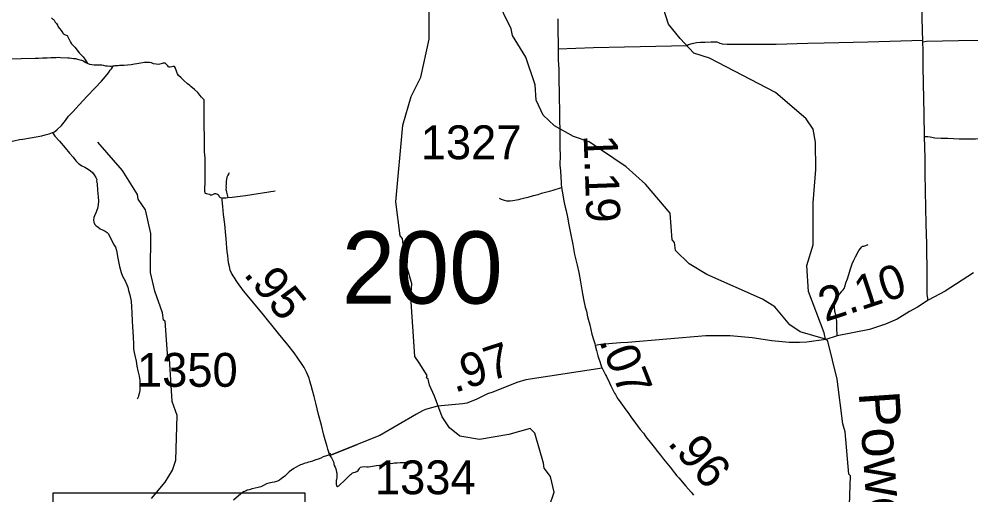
# Model space of a CAD drawing. Extents: x 2290615 to 2522933, y 819489 to 1012715.
# Drawn here: x 2306578 to 2320636, y 894861 to 901886 of the extents above; entities that cross this region are included whole.
import ezdxf

# ---------------------------------------------------------------- set-up
doc = ezdxf.new("R2010")
doc.units = 0
for name, color, linetype in [('Exist Hydrographic Creek Single Shore', 7, 'Continuous'), ('Exist Hydrographic Creek Single Shore Label', 7, 'Continuous'), ('Exist Hydrographic Misc Water Feature', 7, 'Continuous'), ('Exist Road Non-System Type 51', 7, 'Continuous'), ('Exist Road Secondary Mileage Hundredths English Label', 7, 'Continuous'), ('Exist Road Secondary Structure Standard Bridge Number Label', 7, 'Continuous'), ('Exist Road Secondary Type 51 Attributed', 7, 'Continuous'), ('Exist Road Secondary Type 51 Number Label', 7, 'Continuous')]:
    doc.layers.add(name, color=color, linetype=linetype)

msp = doc.modelspace()

# ---------------------------------------------------------------- linework, layer by layer
at = {"layer": 'Exist Hydrographic Creek Single Shore'}
for points in [[(2314407, 894686), (2314479, 894902), (2314427, 895133), (2314334, 895257), (2314325, 895332), (2314195, 895774), (2314128, 895840), (2313812, 895755), (2313380, 895681), (2313088, 895728), (2312936, 895853), (2312826, 896016), (2312715, 896317), (2312638, 896481), (2312621, 896572), (2312595, 896591), (2312603, 896624), (2312485, 896813), (2312425, 896905), (2312366, 897786), (2312381, 897977), (2312277, 898337), (2312240, 898644), (2312206, 898685), (2312142, 899185), (2312247, 900318), (2312367, 900743), (2312514, 901028), (2312633, 901588), (2312635, 902139)], [(2318487, 897161), (2318470, 897252), (2318238, 897866), (2318210, 898249), (2318306, 898552), (2318307, 899175), (2318343, 899666), (2318339, 900066), (2318305, 900258), (2318202, 900415), (2317748, 900803), (2316776, 901308), (2316542, 901381), (2316340, 901596), (2316171, 901809), (2316059, 902149)], [(2320957, 890658), (2320539, 890802), (2320271, 890942), (2320111, 891080), (2319942, 891345), (2319333, 892046), (2319223, 892304), (2319085, 892777), (2318888, 893951), (2318846, 894015), (2318820, 894132), (2318859, 895141), (2318834, 895166), (2318777, 895791), (2318742, 895908), (2318660, 896570), (2318521, 897129), (2318487, 897161)]]:
    msp.add_lwpolyline(points, dxfattribs=at)
at = {"layer": 'Exist Hydrographic Misc Water Feature'}
for points in [[(2318487, 897161), (2318112, 897267), (2317960, 897372), (2317740, 897636), (2317556, 897749), (2316736, 898116), (2316476, 898273), (2316274, 898471), (2316256, 898586), (2316222, 898627), (2316193, 899019), (2315830, 899448), (2315544, 899702), (2314999, 900073), (2314764, 900152), (2314488, 900308), (2314320, 900466), (2314217, 900688), (2314198, 900914), (2314060, 901322), (2313865, 901642), (2313848, 901743), (2313626, 902200), (2313548, 902449)], [(2308533, 894806), (2308738, 895047), (2308845, 895226), (2308893, 895375), (2308911, 896033), (2308842, 896240), (2308802, 896875), (2308777, 896880), (2308738, 897424), (2308713, 897439), (2308695, 897547), (2308583, 897870), (2308522, 898143), (2308524, 898721), (2308445, 899069), (2308335, 899225), (2308326, 899294), (2308106, 899649), (2307743, 900068)]]:
    msp.add_lwpolyline(points, dxfattribs=at)
at = {"layer": 'Exist Road Non-System Type 51'}
msp.add_line((2319925, 901550), (2319924, 901575), dxfattribs=at)
for points in [[(2319924, 901575), (2319922, 901708), (2319916, 901919), (2319907, 902223), (2319897, 903177), (2319881, 903825), (2319871, 904414), (2319857, 905134), (2319848, 905518), (2319839, 905962), (2319831, 906556), (2319822, 906772)], [(2307058, 901903), (2307077, 901885), (2307086, 901878), (2307096, 901869), (2307111, 901841), (2307114, 901841), (2307130, 901818), (2307144, 901793), (2307158, 901769), (2307174, 901744), (2307202, 901718), (2307211, 901702), (2307223, 901677), (2307241, 901662), (2307272, 901648), (2307287, 901641), (2307301, 901624), (2307339, 901546), (2307354, 901521), (2307376, 901496), (2307404, 901471), (2307468, 901389), (2307527, 901328), (2307559, 901281), (2307588, 901228)], [(2314540, 901448), (2315060, 901465), (2315520, 901476), (2316213, 901491), (2316441, 901496), (2316465, 901509), (2316519, 901526), (2316581, 901541), (2316642, 901544), (2316709, 901546), (2316801, 901548), (2316884, 901548), (2316908, 901541), (2316928, 901531), (2316961, 901522), (2317033, 901517), (2317510, 901513), (2317757, 901517), (2318226, 901528), (2318466, 901535), (2319111, 901550), (2319924, 901575)], [(2319925, 901550), (2319980, 901561), (2320451, 901568), (2321195, 901581), (2322286, 901597), (2322402, 901597)], [(2319949, 900149), (2319945, 900487), (2319934, 900936), (2319930, 901187), (2319928, 901423), (2319925, 901550)], [(2307588, 901228), (2307553, 901246), (2307537, 901257), (2307518, 901267), (2307504, 901273), (2307482, 901280), (2307448, 901288), (2307417, 901296), (2307383, 901299), (2307353, 901305), (2307325, 901307), (2307299, 901308), (2307189, 901315), (2307157, 901317), (2307129, 901315), (2307099, 901312), (2307071, 901314), (2307047, 901312), (2306993, 901309), (2306924, 901306), (2306868, 901304), (2306818, 901303), (2306612, 901299), (2306472, 901291)], [(2307961, 901188), (2307936, 901187), (2307917, 901187), (2307883, 901188), (2307859, 901189), (2307824, 901199), (2307802, 901204), (2307769, 901206), (2307750, 901207), (2307734, 901205), (2307714, 901206), (2307703, 901206), (2307686, 901205), (2307653, 901208), (2307622, 901215), (2307588, 901228)], [(2309578, 899241), (2309557, 899245), (2309548, 899251), (2309539, 899262), (2309532, 899274), (2309524, 899285), (2309511, 899295), (2309499, 899301), (2309482, 899307), (2309466, 899304), (2309453, 899300), (2309437, 899291), (2309420, 899287), (2309408, 899287), (2309394, 899294), (2309367, 899301), (2309347, 899304), (2309334, 899309), (2309329, 899315), (2309325, 899326), (2309321, 899342), (2309323, 899383), (2309327, 899468), (2309327, 899556), (2309328, 899652), (2309328, 899829), (2309321, 899893), (2309317, 899917), (2309315, 899936), (2309317, 900135), (2309312, 900320), (2309312, 900504), (2309310, 900631), (2309312, 900679), (2309312, 900691), (2309306, 900699), (2309298, 900709), (2309274, 900734), (2309250, 900761), (2309217, 900803), (2309171, 900844), (2309114, 900889), (2309099, 900904), (2309065, 900930), (2309010, 900979), (2308970, 901020), (2308935, 901052), (2308920, 901076), (2308907, 901103), (2308900, 901131), (2308890, 901155), (2308882, 901172), (2308874, 901183), (2308866, 901186), (2308856, 901184), (2308836, 901180), (2308810, 901176), (2308796, 901177), (2308786, 901182), (2308777, 901193), (2308752, 901218), (2308736, 901234), (2308725, 901234), (2308707, 901232), (2308676, 901222), (2308638, 901216), (2308604, 901218), (2308564, 901226), (2308534, 901238), (2308504, 901242), (2308474, 901246), (2308429, 901243), (2308376, 901232), (2308319, 901222), (2308282, 901218), (2308234, 901211), (2308182, 901205), (2308126, 901199), (2308091, 901200), (2308063, 901202), (2308043, 901197), (2308023, 901194), (2308006, 901194), (2307993, 901193), (2307978, 901192), (2307961, 901188)], [(2307072, 900209), (2307100, 900222), (2307141, 900257), (2307203, 900314), (2307264, 900388), (2307309, 900451), (2307371, 900516), (2307468, 900621), (2307585, 900749), (2307696, 900864), (2307794, 900969), (2307856, 901039), (2307901, 901093), (2307926, 901129), (2307944, 901153), (2307956, 901173), (2307961, 901188)], [(2321409, 900263), (2321323, 900246), (2321220, 900217), (2321114, 900193), (2321034, 900176), (2320956, 900151), (2320899, 900141), (2320855, 900130), (2320813, 900122), (2320767, 900115), (2320705, 900111), (2320596, 900113), (2320463, 900111), (2320292, 900120), (2320195, 900124), (2320103, 900128), (2320031, 900143), (2320000, 900147), (2319949, 900149)], [(2305939, 899992), (2306028, 900008), (2306231, 900036), (2306499, 900089), (2306583, 900108), (2306636, 900114), (2306748, 900130), (2306831, 900145), (2306915, 900162), (2306965, 900175), (2307022, 900190), (2307072, 900209)], [(2307072, 900209), (2307108, 900159), (2307175, 900081), (2307261, 899984), (2307323, 899906), (2307376, 899846), (2307417, 899794), (2307442, 899766), (2307460, 899749), (2307484, 899732), (2307507, 899718), (2307549, 899698), (2307597, 899669), (2307636, 899644), (2307665, 899620), (2307688, 899588), (2307714, 899549), (2307725, 899515), (2307724, 899496), (2307732, 899454), (2307739, 899362), (2307749, 899259), (2307752, 899197), (2307749, 899145), (2307739, 899091), (2307713, 899025), (2307693, 898983), (2307683, 898957), (2307679, 898916), (2307683, 898888), (2307700, 898852), (2307719, 898835), (2307744, 898816), (2307778, 898791), (2307811, 898776), (2307852, 898752), (2307881, 898734), (2307900, 898713), (2307920, 898673), (2307945, 898626), (2307975, 898564), (2308001, 898518), (2308018, 898469), (2308037, 898356), (2308050, 898281), (2308060, 898232), (2308085, 898146), (2308107, 898088), (2308145, 898023), (2308170, 897963), (2308187, 897926), (2308194, 897879), (2308212, 897814), (2308232, 897723), (2308241, 897637), (2308244, 897550), (2308251, 897425), (2308252, 897346), (2308265, 897196), (2308269, 897085), (2308271, 897018), (2308280, 896965), (2308290, 896920), (2308307, 896834), (2308319, 896764), (2308332, 896694), (2308353, 896614), (2308363, 896552), (2308361, 896471), (2308360, 896404), (2308353, 896360), (2308343, 896324), (2308338, 896305), (2308322, 896274)], [(2320006, 897734), (2319989, 897821), (2319987, 898098), (2319982, 898568), (2319975, 898856), (2319965, 899351), (2319959, 899606), (2319957, 899836), (2319949, 900149)], [(2309681, 899617), (2309675, 899606), (2309660, 899583), (2309648, 899553), (2309642, 899517), (2309637, 899493), (2309636, 899468), (2309637, 899441), (2309634, 899419), (2309635, 899397), (2309633, 899371), (2309638, 899353), (2309642, 899328), (2309653, 899289), (2309662, 899250)], [(2313670, 899243), (2313700, 899225), (2313740, 899210), (2313777, 899204), (2313804, 899203), (2313829, 899203), (2313872, 899207), (2313923, 899215), (2313957, 899224), (2313990, 899230), (2314045, 899245), (2314099, 899258), (2314174, 899279), (2314242, 899298), (2314295, 899314), (2314352, 899328), (2314392, 899341), (2314431, 899349), (2314464, 899359), (2314588, 899398)], [(2318658, 897207), (2318659, 897246), (2318653, 897296), (2318654, 897341), (2318655, 897388), (2318655, 897428), (2318647, 897476), (2318638, 897517), (2318625, 897571), (2318618, 897642), (2318620, 897692), (2318627, 897728), (2318635, 897744), (2318645, 897761), (2318657, 897777), (2318677, 897803), (2318704, 897835), (2318730, 897868), (2318746, 897888), (2318761, 897910), (2318776, 897947), (2318789, 897991), (2318811, 898053), (2318830, 898114), (2318857, 898200), (2318882, 898274), (2318906, 898327), (2318932, 898376), (2318982, 898469), (2319007, 898505), (2319019, 898520), (2319032, 898531), (2319043, 898534), (2319052, 898535), (2319084, 898545), (2319118, 898556)], [(2311166, 895457), (2311157, 895454), (2311146, 895449), (2311120, 895438), (2311071, 895421), (2311033, 895405), (2310994, 895387), (2310946, 895372), (2310914, 895360), (2310876, 895349), (2310851, 895343), (2310827, 895334), (2310789, 895324), (2310753, 895310), (2310734, 895304), (2310706, 895290), (2310672, 895272), (2310637, 895249), (2310604, 895227), (2310568, 895200), (2310539, 895172), (2310502, 895136), (2310471, 895113), (2310451, 895097), (2310423, 895080), (2310397, 895064), (2310381, 895060), (2310346, 895050), (2310318, 895045), (2310269, 895033), (2310234, 895023), (2310188, 894999), (2310147, 894981), (2310109, 894969), (2310067, 894960), (2310021, 894950), (2309979, 894936), (2309949, 894929), (2309930, 894921), (2309895, 894905), (2309856, 894878), (2309743, 894783)], [(2311166, 895457), (2311174, 895470), (2311174, 895470), (2311179, 895482)], [(2311166, 895457), (2311169, 895444), (2311177, 895430), (2311190, 895407), (2311208, 895380), (2311220, 895349), (2311233, 895297), (2311245, 895273), (2311255, 895245), (2311263, 895223), (2311266, 895199), (2311270, 895181), (2311272, 895159), (2311270, 895135), (2311269, 895117), (2311265, 895091), (2311261, 895073), (2311259, 895055), (2311260, 895021), (2311266, 894997), (2311274, 894987), (2311280, 894986), (2311290, 894988), (2311300, 894994), (2311324, 895018), (2311369, 895058), (2311409, 895097), (2311434, 895124), (2311458, 895147), (2311475, 895162), (2311490, 895174), (2311500, 895181), (2311508, 895185), (2311518, 895191), (2311540, 895197), (2311554, 895203), (2311569, 895209), (2311585, 895224), (2311604, 895249), (2311611, 895260), (2311623, 895271), (2311647, 895276), (2311680, 895279), (2311715, 895278), (2311737, 895278), (2311858, 895294), (2311900, 895298), (2311938, 895304), (2312018, 895317), (2312052, 895324), (2312098, 895330), (2312124, 895334), (2312162, 895337), (2312208, 895339), (2312228, 895340), (2312262, 895342), (2312286, 895342), (2312314, 895352), (2312328, 895353), (2312341, 895357), (2312352, 895363)]]:
    msp.add_lwpolyline(points, dxfattribs=at)
at = {"layer": 'Exist Road Secondary Structure Standard Bridge Number Label'}
msp.add_lwpolyline([(2307081, 894894), (2310797, 894894), (2310797, 893358), (2307081, 893358)], close=True, dxfattribs=at)
at = {"layer": 'Exist Road Secondary Type 51 Attributed'}
for points in [[(2314533, 901887), (2314537, 901668), (2314540, 901566), (2314540, 901448), (2314540, 901281), (2314548, 901146), (2314550, 900978), (2314555, 900807), (2314557, 900451), (2314563, 900191), (2314564, 899979), (2314568, 899876), (2314566, 899727), (2314572, 899646), (2314577, 899551), (2314583, 899476), (2314585, 899448), (2314588, 899398), (2314607, 899290), (2314623, 899199), (2314643, 899110), (2314657, 899054), (2314676, 898961), (2314698, 898846), (2314721, 898726), (2314756, 898556), (2314781, 898408), (2314822, 898252), (2314844, 898144), (2314869, 898006), (2314901, 897830), (2314921, 897726), (2314938, 897635), (2314956, 897572), (2314975, 897492), (2315005, 897372), (2315039, 897234), (2315064, 897142), (2315079, 897095), (2315087, 897068)], [(2311169, 895445), (2311140, 895536), (2311128, 895577), (2311113, 895623), (2311100, 895674), (2311081, 895741), (2311045, 895889), (2311001, 896050), (2310961, 896214), (2310935, 896316), (2310910, 896401), (2310892, 896475), (2310874, 896538), (2310861, 896586), (2310845, 896627), (2310822, 896673), (2310804, 896710), (2310787, 896743), (2310771, 896771), (2310751, 896801), (2310639, 896960), (2310547, 897076), (2310409, 897245), (2310167, 897543), (2309894, 897875), (2309802, 897998), (2309749, 898078), (2309716, 898132), (2309696, 898180), (2309684, 898231), (2309672, 898286), (2309667, 898339), (2309660, 898389), (2309654, 898453), (2309649, 898509), (2309635, 898647), (2309632, 898689), (2309617, 898856), (2309600, 898998), (2309589, 899119), (2309578, 899212), (2309576, 899230), (2309576, 899235), (2309578, 899241), (2309592, 899244), (2309634, 899247), (2309662, 899250), (2309726, 899257), (2309922, 899283), (2310363, 899351)], [(2320671, 898139), (2320254, 897871), (2320006, 897734), (2319847, 897635), (2319730, 897571), (2319548, 897457), (2319373, 897381), (2319329, 897367), (2319136, 897303), (2318658, 897207), (2318492, 897157), (2318212, 897117), (2318103, 897111), (2317949, 897112), (2317696, 897136), (2317405, 897178), (2317081, 897211), (2316719, 897210), (2315570, 897111), (2315459, 897106), (2315169, 897082), (2315087, 897068)], [(2315087, 897068), (2315106, 896994), (2315126, 896916), (2315141, 896869), (2315156, 896831), (2315172, 896780), (2315180, 896752), (2315187, 896730)], [(2315187, 896730), (2314064, 896560), (2313929, 896520), (2313577, 896377), (2313498, 896351), (2313406, 896308), (2313329, 896270), (2313190, 896217), (2313133, 896204), (2312759, 896172), (2312583, 896122), (2312534, 896104), (2312449, 896053), (2311908, 895738), (2311570, 895604), (2311169, 895445), (2311570, 895604), (2311169, 895445)], [(2315187, 896730), (2315239, 896636), (2315252, 896611), (2315300, 896516), (2315319, 896470), (2315333, 896440), (2315357, 896395), (2315374, 896365), (2315386, 896345), (2315403, 896315), (2315422, 896280), (2315440, 896253), (2315465, 896218), (2315512, 896152), (2315581, 896059), (2315613, 896016), (2315684, 895920), (2315713, 895881), (2315753, 895829), (2315800, 895774), (2315836, 895720), (2315918, 895613), (2315958, 895564), (2316007, 895500), (2316051, 895446), (2316096, 895391), (2316193, 895270), (2316256, 895187), (2316294, 895143), (2316321, 895112), (2316426, 894989), (2316503, 894900), (2316537, 894856)]]:
    msp.add_lwpolyline(points, dxfattribs=at)

# ---------------------------------------------------------------- texts
at = {"layer": 'Exist Hydrographic Creek Single Shore Label'}
msp.add_text('Powells', height=600, rotation=273.939, dxfattribs=at).set_placement((2318977, 896374))
at = {"layer": 'Exist Road Secondary Mileage Hundredths English Label'}
for s, rotation, p in [('1.19', 272.0439, (2314915, 900172)), ('2.10', 18.1943, (2318483, 897412)), ('.95', 309.4325, (2309882, 898115)), ('.97', 18.1476, (2313012, 896366)), ('.07', 291.4366, (2315140, 897135)), ('.96', 310.8063, (2316142, 895622))]:
    msp.add_text(s, height=500, rotation=rotation, dxfattribs=at).set_placement(p)
at = {"layer": 'Exist Road Secondary Structure Standard Bridge Number Label'}
msp.add_text('200', height=1066.3, dxfattribs=at).set_placement((2311343, 897685))
at = {"layer": 'Exist Road Secondary Type 51 Number Label'}
for s, p in [('1327', (2312510, 899816)), ('1350', (2308320, 896457)), ('1334', (2311834, 894871))]:
    msp.add_text(s, height=500, rotation=360, dxfattribs=at).set_placement(p)

doc.saveas('drawing.dxf')
